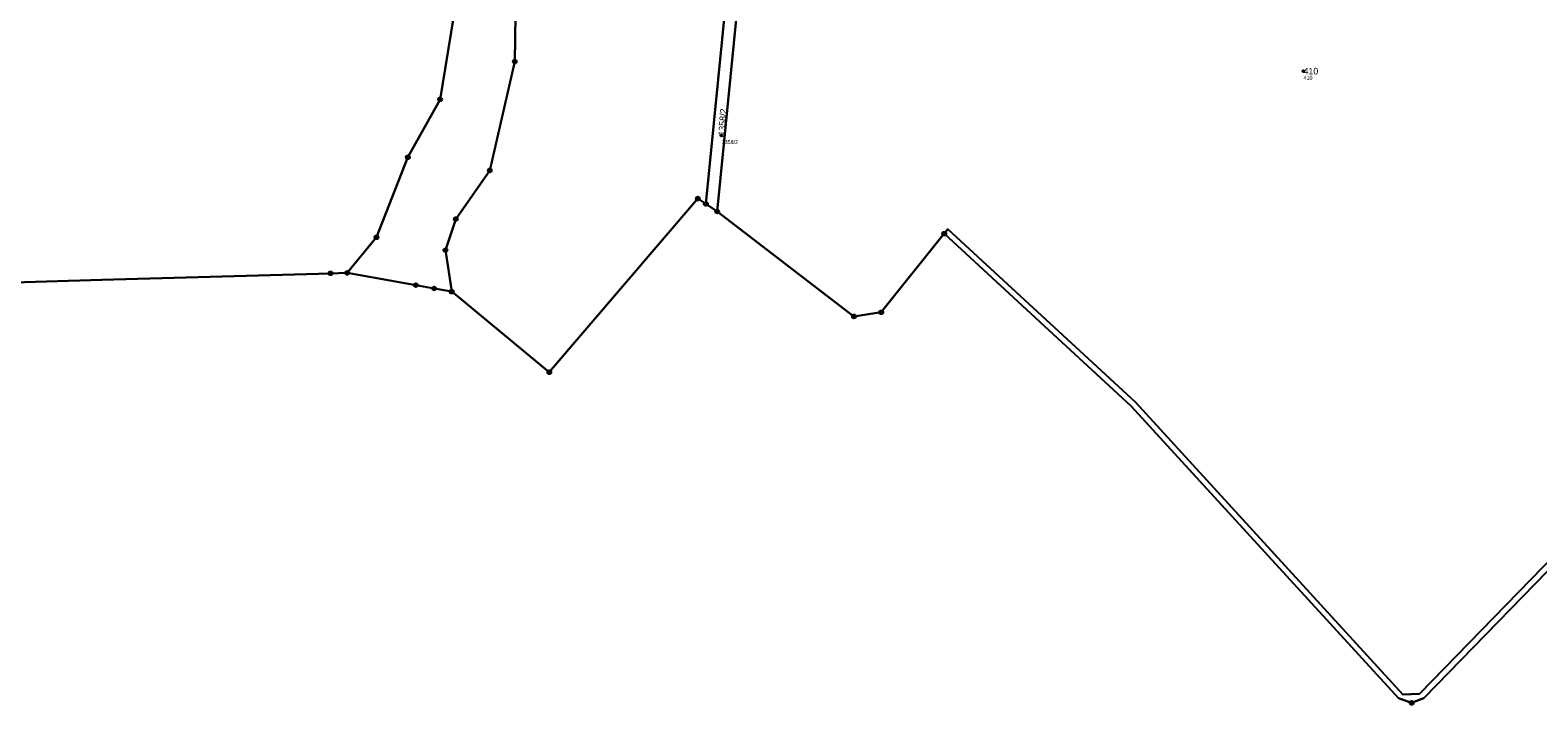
# Model space of a CAD drawing. Extents: x -658203 to -653176, y -1156738 to -1151709.
# Drawn here: x -654514.9 to -654127.4, y -1155461.2 to -1155287.9 of the extents above; entities that cross this region are included whole.
import ezdxf

# ---------------------------------------------------------------- set-up
doc = ezdxf.new("R2010")
doc.units = 0
for name, color, linetype in [('Vrstva 1', 7, 'Continuous'), ('Vrstva 2', 7, 'Continuous'), ('Vrstva 50', 7, 'Continuous'), ('Vrstva 51', 7, 'Continuous'), ('Vrstva 53', 7, 'Continuous'), ('Vrstva 8', 7, 'Continuous')]:
    doc.layers.add(name, color=color, linetype=linetype)

msp = doc.modelspace()

# ---------------------------------------------------------------- linework, layer by layer
at = {"layer": 'Vrstva 1'}
for p, q in [((-654341.22, -1155332.55), (-654336.02, -1155279.77)), ((-654333.19, -1155282.6), (-654338.32, -1155334.48)), ((-654338.32, -1155334.48), (-654341.22, -1155332.55)), ((-654433.39, -1155350.26), (-654437.67, -1155350.38)), ((-654415.77, -1155353.42), (-654433.39, -1155350.26)), ((-654411.04, -1155354.27), (-654415.77, -1155353.42)), ((-654406.55, -1155355.08), (-654411.04, -1155354.27)), ((-654381.46, -1155375.77), (-654406.55, -1155355.08))]:
    msp.add_line(p, q, dxfattribs=at)
for points in [[(-654488.22, -1155151.22), (-654471.72, -1155165.97), (-654446.38, -1155194.92), (-654429.66, -1155222.32), (-654410.42, -1155237.99), (-654399.52, -1155248.44), (-654389.91, -1155266.09), (-654390.31, -1155295.97), (-654396.74, -1155323.94), (-654405.48, -1155336.44), (-654408.15, -1155344.42), (-654406.55, -1155355.08)], [(-654446.97, -1155225.91), (-654445.06, -1155229.55), (-654434.8, -1155239.79), (-654420.09, -1155250.94), (-654408.19, -1155267.04), (-654404.66, -1155275.73), (-654409.53, -1155305.69), (-654417.8, -1155320.57), (-654425.86, -1155341.12), (-654433.39, -1155350.26)], [(-654279.96, -1155340.18), (-654279.02, -1155339.01), (-654230.84, -1155383.47), (-654162.08, -1155458.52), (-654157.79, -1155458.41), (-654087.98, -1155386.73), (-654023.24, -1155320.05)], [(-654341.22, -1155332.55), (-654343.29, -1155331.17), (-654381.46, -1155375.77)], [(-654279.96, -1155340.18), (-654296.14, -1155360.38), (-654303.16, -1155361.45), (-654338.32, -1155334.48)], [(-654086.92, -1155387.79), (-654156.71, -1155459.46), (-654159.84, -1155460.71), (-654163.19, -1155459.53), (-654231.95, -1155384.48), (-654279.96, -1155340.18)], [(-654437.67, -1155350.38), (-654496.49, -1155352.05), (-654570.44, -1155354.27), (-654576.57, -1155354.26)]]:
    msp.add_lwpolyline(points, dxfattribs=at)
at = {"layer": 'Vrstva 50'}
for centre in [(-654187.63, -1155298.44), (-654337.17, -1155315)]:
    msp.add_circle(centre, 0.25, dxfattribs=at)
at = {"layer": 'Vrstva 51'}
for points in [[(-654303.16, -1155361.45), (-654296.14, -1155360.38), (-654279.96, -1155340.18), (-654279.02, -1155339.01), (-654230.84, -1155383.47), (-654162.08, -1155458.52), (-654157.79, -1155458.41), (-654087.98, -1155386.73), (-654023.24, -1155320.05), (-654059.29, -1155283.46), (-654096.26, -1155234.38), (-654132.12, -1155192.66), (-654187.42, -1155132.48), (-654252.99, -1155199.96), (-654333.19, -1155282.6), (-654338.32, -1155334.48)], [(-654446.38, -1155194.92), (-654429.66, -1155222.32), (-654410.42, -1155237.99), (-654399.52, -1155248.44), (-654389.91, -1155266.09), (-654390.31, -1155295.97), (-654396.74, -1155323.94), (-654405.48, -1155336.44), (-654408.15, -1155344.42), (-654406.55, -1155355.08), (-654381.46, -1155375.77), (-654343.29, -1155331.17), (-654341.22, -1155332.55), (-654336.02, -1155279.77), (-654436.57, -1155171.94), (-654475.76, -1155138.44), (-654488.22, -1155151.22), (-654471.72, -1155165.97)], [(-654338.32, -1155334.48), (-654333.19, -1155282.6), (-654336.02, -1155279.77), (-654341.22, -1155332.55)], [(-654231.95, -1155384.48), (-654163.19, -1155459.53), (-654159.84, -1155460.71), (-654156.71, -1155459.46), (-654086.92, -1155387.79), (-654026.38, -1155325.44), (-654022.14, -1155321.07), (-654023.24, -1155320.05), (-654087.98, -1155386.73), (-654157.79, -1155458.41), (-654162.08, -1155458.52), (-654230.84, -1155383.47), (-654279.02, -1155339.01), (-654279.96, -1155340.18)]]:
    msp.add_lwpolyline(points, close=True, dxfattribs=at)
for points in [[(-654570.44, -1155354.27), (-654496.49, -1155352.05), (-654437.67, -1155350.38), (-654433.39, -1155350.26), (-654425.86, -1155341.12), (-654417.8, -1155320.57), (-654409.53, -1155305.69), (-654404.66, -1155275.73), (-654408.19, -1155267.04), (-654420.09, -1155250.94), (-654434.8, -1155239.79), (-654445.06, -1155229.55), (-654446.97, -1155225.91), (-654502.11, -1155170.5), (-654512.43, -1155166.91), (-654529.84, -1155166.71)], [(-654404.66, -1155275.73), (-654409.53, -1155305.69), (-654417.8, -1155320.57), (-654425.86, -1155341.12), (-654433.39, -1155350.26), (-654415.77, -1155353.42), (-654411.04, -1155354.27), (-654406.55, -1155355.08), (-654408.15, -1155344.42), (-654405.48, -1155336.44), (-654396.74, -1155323.94), (-654390.31, -1155295.97), (-654389.91, -1155266.09)]]:
    msp.add_lwpolyline(points, dxfattribs=at)
at = {"layer": 'Vrstva 53'}
msp.add_lwpolyline([(-654570.44, -1155354.27), (-654496.49, -1155352.05), (-654437.67, -1155350.38), (-654433.39, -1155350.26), (-654415.77, -1155353.42), (-654411.04, -1155354.27), (-654406.55, -1155355.08), (-654381.46, -1155375.77), (-654343.29, -1155331.17), (-654341.22, -1155332.55), (-654338.32, -1155334.48), (-654303.16, -1155361.45), (-654296.14, -1155360.38), (-654279.96, -1155340.18), (-654231.95, -1155384.48), (-654163.19, -1155459.53), (-654159.84, -1155460.71), (-654156.71, -1155459.46), (-654086.92, -1155387.79)], dxfattribs=at)
at = {"layer": 'Vrstva 8'}
for centre, radius in [((-654390.31, -1155295.97), 0.5), ((-654390.31, -1155295.97), 0.0303), ((-654409.53, -1155305.69), 0.5), ((-654409.53, -1155305.69), 0.0303), ((-654417.8, -1155320.57), 0.5), ((-654417.8, -1155320.57), 0.0303), ((-654396.74, -1155323.94), 0.5), ((-654396.74, -1155323.94), 0.0303), ((-654343.29, -1155331.17), 0.5), ((-654343.29, -1155331.17), 0.0303), ((-654341.22, -1155332.55), 0.5), ((-654341.22, -1155332.55), 0.0303), ((-654338.32, -1155334.48), 0.5), ((-654405.48, -1155336.44), 0.5), ((-654405.48, -1155336.44), 0.0303), ((-654338.32, -1155334.48), 0.0303), ((-654425.86, -1155341.12), 0.5), ((-654425.86, -1155341.12), 0.0303), ((-654279.96, -1155340.18), 0.5), ((-654279.96, -1155340.18), 0.0303), ((-654408.15, -1155344.42), 0.5), ((-654408.15, -1155344.42), 0.0303), ((-654437.67, -1155350.38), 0.5), ((-654437.67, -1155350.38), 0.0303), ((-654433.39, -1155350.26), 0.5), ((-654433.39, -1155350.26), 0.0303), ((-654415.77, -1155353.42), 0.5), ((-654415.77, -1155353.42), 0.0303), ((-654411.04, -1155354.27), 0.5), ((-654411.04, -1155354.27), 0.0303), ((-654406.55, -1155355.08), 0.5), ((-654406.55, -1155355.08), 0.5), ((-654406.55, -1155355.08), 0.0303), ((-654406.55, -1155355.08), 0.0303), ((-654303.16, -1155361.45), 0.5), ((-654296.14, -1155360.38), 0.5), ((-654296.14, -1155360.38), 0.0303), ((-654303.16, -1155361.45), 0.0303), ((-654381.46, -1155375.77), 0.5), ((-654381.46, -1155375.77), 0.5), ((-654381.46, -1155375.77), 0.0303), ((-654381.46, -1155375.77), 0.0303), ((-654159.84, -1155460.71), 0.5), ((-654159.84, -1155460.71), 0.0303)]:
    msp.add_circle(centre, radius, dxfattribs=at)

# ---------------------------------------------------------------- texts
at = {"layer": 'Vrstva 2'}
msp.add_text('410', height=1.7, dxfattribs=at).set_placement((-654187.63, -1155299.29))
msp.add_text('1358/2', height=1.7, rotation=86, dxfattribs=at).set_placement((-654336.32, -1155315.06))
at = {"layer": 'Vrstva 50'}
for s, p in [('410', (-654187.63, -1155300.6)), ('1358/2', (-654337.17, -1155317.16))]:
    msp.add_text(s, height=1, dxfattribs=at).set_placement(p)

doc.saveas('drawing.dxf')
